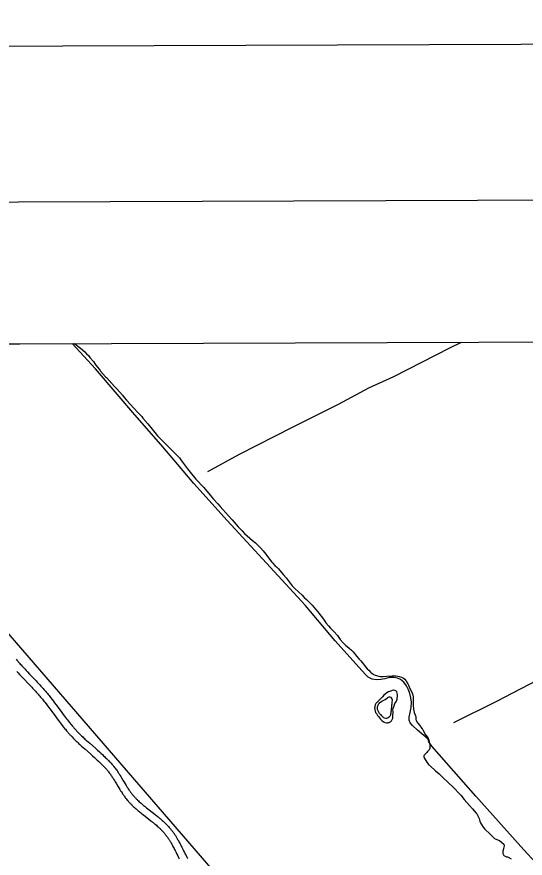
# Model space of a CAD drawing. Extents: x 3392644 to 3430565, y 576657 to 602123.
# Drawn here: x 3397444 to 3399479, y 598169 to 601540 of the extents above; entities that cross this region are included whole.
import ezdxf

# ---------------------------------------------------------------- set-up
doc = ezdxf.new("R2010")
doc.units = 0
for name, color, linetype in [('G-ANNO-NPLT', 7, 'Continuous'), ('V-ANNO-SYMB', 7, 'Continuous'), ('V-GRID-FRAM', 7, 'Continuous'), ('V-ROAD-CNTR', 7, 'Continuous'), ('V-SITE-VEGE', 7, 'Continuous'), ('V-TOPO-SHOR', 7, 'Continuous')]:
    doc.layers.add(name, color=color, linetype=linetype)

msp = doc.modelspace()

# ---------------------------------------------------------------- linework, layer by layer
at = {"layer": 'G-ANNO-NPLT'}
msp.add_lwpolyline([(3393314.9, 577240), (3429981.3, 577373.3), (3429893.5, 601539.8), (3393227, 601406.5)], close=True, dxfattribs=at)
at = {"layer": 'V-ANNO-SYMB'}
msp.add_lwpolyline([(3396062.7, 577875.1), (3429145.7, 577995.3), (3429062.4, 600911.8), (3395979.4, 600791.5), (3396062.7, 577875.1)], dxfattribs=at)
at = {"layer": 'V-GRID-FRAM'}
msp.add_lwpolyline([(3396720.3, 600227.7), (3428325.7, 600342.6), (3428399.7, 582159.3), (3396778.5, 582044.3), (3396720.3, 600227.7)], dxfattribs=at)
at = {"layer": 'V-ROAD-CNTR'}
for points in [[(3397442.3, 598966.2), (3397446.3, 598961.3), (3397449.2, 598957.6), (3397451.4, 598954.9), (3397454.8, 598950.8), (3397458.3, 598946.8), (3397461.1, 598943.6), (3397463.9, 598940.4), (3397466.7, 598937.3)], [(3397466.6, 598937.4), (3397472, 598931.5), (3397477.1, 598926), (3397481.8, 598920.8), (3397486.4, 598916), (3397494.9, 598907), (3397510.1, 598891.2), (3397521.5, 598879.3), (3397525.7, 598874.8), (3397529.5, 598870.8), (3397535.9, 598863.9), (3397540.8, 598858.6), (3397544.4, 598854.6), (3397549.8, 598848.6), (3397552.5, 598845.5), (3397555.1, 598842.4), (3397559, 598837.9), (3397562.8, 598833.4), (3397566.4, 598829.1), (3397569.8, 598824.9), (3397573.1, 598820.8), (3397576.3, 598816.8), (3397579.4, 598812.9), (3397585.2, 598805.4), (3397590.7, 598798.3), (3397595.7, 598791.6), (3397600.5, 598785.4), (3397609.2, 598773.6), (3397624.4, 598753.1), (3397630.2, 598745.5), (3397635.2, 598738.8), (3397639.5, 598733.1), (3397643.4, 598728), (3397646.8, 598723.6), (3397649.7, 598719.8), (3397655, 598713.2), (3397659, 598708.2), (3397661.9, 598704.6), (3397666.4, 598699.1), (3397671, 598693.7), (3397673.1, 598691.2), (3397675.2, 598688.8), (3397677.2, 598686.5), (3397679.3, 598684.2), (3397681.3, 598682), (3397683.3, 598679.8), (3397687.4, 598675.5), (3397691.3, 598671.4), (3397695.2, 598667.5), (3397699.1, 598663.7), (3397702.8, 598660), (3397706.5, 598656.5), (3397710.1, 598653.1), (3397713.6, 598649.9), (3397717, 598646.7), (3397723.7, 598640.6), (3397730, 598634.9), (3397736, 598629.6), (3397758.7, 598609.6), (3397767.2, 598602.1), (3397774.7, 598595.4), (3397781.2, 598589.5), (3397786.8, 598584.3), (3397791.7, 598579.7), (3397796, 598575.6), (3397799.8, 598572), (3397803, 598568.8), (3397805.8, 598566), (3397808.3, 598563.5), (3397812.5, 598559.2), (3397815.7, 598555.9), (3397818, 598553.4), (3397821.5, 598549.6), (3397825, 598545.7), (3397826.7, 598543.9), (3397828.3, 598542), (3397829.8, 598540.2), (3397831.3, 598538.3), (3397832.8, 598536.5), (3397835.6, 598533), (3397838.3, 598529.5), (3397840.8, 598526), (3397843.2, 598522.7), (3397845.5, 598519.4), (3397847.7, 598516.3), (3397849.7, 598513.2), (3397851.7, 598510.2)], [(3397444.4, 598917.3), (3397449.8, 598911.2), (3397455.1, 598905.6), (3397460, 598900.3), (3397464.6, 598895.4), (3397473.2, 598886.3), (3397488.4, 598870.5), (3397499.7, 598858.6), (3397503.9, 598854.2), (3397507.6, 598850.3), (3397513.9, 598843.5), (3397518.6, 598838.4), (3397522.1, 598834.5), (3397527.3, 598828.7), (3397529.9, 598825.8), (3397532.4, 598822.9), (3397536.1, 598818.5), (3397539.7, 598814.2), (3397543.2, 598810), (3397546.5, 598806), (3397549.7, 598802), (3397552.8, 598798.1), (3397555.8, 598794.4), (3397561.5, 598787), (3397566.8, 598780.1), (3397571.8, 598773.5), (3397576.5, 598767.4), (3397585.2, 598755.7), (3397600.4, 598735.2), (3397606.1, 598727.5), (3397611.2, 598720.8), (3397615.7, 598714.9), (3397619.6, 598709.7), (3397623.1, 598705.2), (3397626.1, 598701.3), (3397631.5, 598694.5), (3397635.6, 598689.4), (3397638.7, 598685.6), (3397643.4, 598679.9), (3397648.1, 598674.3), (3397650.4, 598671.6), (3397652.6, 598669.1), (3397654.8, 598666.5), (3397657, 598664.1), (3397659.2, 598661.7), (3397661.4, 598659.3), (3397665.7, 598654.8), (3397669.9, 598650.5), (3397674, 598646.3), (3397678, 598642.3), (3397681.9, 598638.5), (3397685.8, 598634.8), (3397689.5, 598631.3), (3397693.1, 598627.9), (3397696.7, 598624.6), (3397703.5, 598618.4), (3397710, 598612.6), (3397716.1, 598607.1), (3397738.8, 598587.1), (3397747.3, 598579.7), (3397754.6, 598573.1), (3397760.9, 598567.4), (3397766.4, 598562.3), (3397771.2, 598557.8), (3397775.3, 598553.9), (3397778.8, 598550.5), (3397781.9, 598547.5), (3397784.6, 598544.8), (3397786.9, 598542.5), (3397790.9, 598538.3), (3397793.9, 598535.2), (3397796.1, 598532.9), (3397799.4, 598529.3), (3397802.6, 598525.8), (3397804, 598524.1), (3397805.4, 598522.5), (3397806.8, 598520.9), (3397808.1, 598519.3), (3397809.4, 598517.8), (3397811.9, 598514.6), (3397814.3, 598511.4), (3397816.6, 598508.4), (3397818.7, 598505.3), (3397820.8, 598502.4), (3397822.8, 598499.4), (3397824.7, 598496.6), (3397826.6, 598493.7)], [(3397826.5, 598493.8), (3397828.3, 598491.1), (3397831.7, 598485.7), (3397834.9, 598480.6), (3397837.8, 598475.8), (3397843.4, 598466.6), (3397848.2, 598458.5), (3397852.5, 598451.4), (3397856.3, 598445.1), (3397859.7, 598439.6), (3397862.7, 598434.9), (3397865.4, 598430.7), (3397867.9, 598427.1), (3397870, 598423.9), (3397871.9, 598421.2), (3397873.6, 598418.8), (3397875.2, 598416.7), (3397877.8, 598413.1), (3397879.9, 598410.4), (3397881.5, 598408.3), (3397883.8, 598405.3), (3397886.3, 598402.4), (3397888.4, 598399.9), (3397890.4, 598397.6), (3397892.5, 598395.2), (3397894.5, 598393), (3397896.6, 598390.8), (3397898.6, 598388.7), (3397900.6, 598386.6), (3397902.6, 598384.6), (3397904.6, 598382.6), (3397906.6, 598380.7), (3397910.5, 598377), (3397914.3, 598373.4), (3397918.1, 598370), (3397921.7, 598366.8), (3397925.3, 598363.7), (3397928.8, 598360.8), (3397932.2, 598357.9), (3397935.5, 598355.2), (3397938.7, 598352.6), (3397944.9, 598347.6), (3397950.8, 598343), (3397972.7, 598325.9), (3397980.7, 598319.5), (3397984.2, 598316.7), (3397987.5, 598314.1), (3397990.5, 598311.7), (3397993.3, 598309.3), (3397995.9, 598307.2), (3397998.3, 598305.1), (3398002.8, 598301.2), (3398006.7, 598297.8), (3398010, 598294.8), (3398012.9, 598292.2), (3398015.4, 598289.8), (3398017.5, 598287.8), (3398019.4, 598286), (3398022.6, 598282.7), (3398024.9, 598280.3), (3398026.6, 598278.5), (3398029.2, 598275.7), (3398031.7, 598272.9), (3398033.9, 598270.4), (3398036, 598267.9), (3398038, 598265.4), (3398040, 598262.9), (3398041.9, 598260.4), (3398043.7, 598257.9), (3398045.5, 598255.5), (3398047.2, 598253.1), (3398048.9, 598250.6), (3398050.5, 598248.2), (3398052.1, 598245.9), (3398053.6, 598243.5), (3398055.1, 598241.1), (3398056.6, 598238.8), (3398058, 598236.5), (3398059.4, 598234.2), (3398062.1, 598229.7), (3398064.6, 598225.2), (3398067, 598220.8), (3398069.4, 598216.5), (3398071.6, 598212.3), (3398073.7, 598208.3), (3398075.8, 598204.3), (3398077.8, 598200.3)], [(3397851.7, 598510.1), (3397853.6, 598507.3), (3397857.2, 598501.6), (3397860.5, 598496.3), (3397863.5, 598491.3), (3397869.1, 598482), (3397873.9, 598473.9), (3397878.1, 598466.9), (3397881.8, 598460.9), (3397885.1, 598455.6), (3397888, 598451.1), (3397890.5, 598447.2), (3397892.7, 598443.8), (3397894.7, 598440.9), (3397896.5, 598438.4), (3397898, 598436.2), (3397899.4, 598434.4), (3397901.8, 598431.1), (3397903.6, 598428.7), (3397905, 598426.9), (3397907.1, 598424.2), (3397909.3, 598421.6), (3397911.1, 598419.5), (3397912.9, 598417.4), (3397914.8, 598415.3), (3397916.6, 598413.3), (3397918.4, 598411.4), (3397920.2, 598409.5), (3397922, 598407.6), (3397923.9, 598405.8), (3397925.6, 598404), (3397927.4, 598402.3), (3397931, 598398.8), (3397934.6, 598395.6), (3397938, 598392.4), (3397941.5, 598389.4), (3397944.8, 598386.5), (3397948.1, 598383.7), (3397951.3, 598381), (3397954.5, 598378.4), (3397957.6, 598375.9), (3397963.6, 598371.1), (3397969.3, 598366.5), (3397991.2, 598349.5), (3397999.4, 598343), (3398003, 598340.1), (3398006.4, 598337.4), (3398009.5, 598334.9), (3398012.4, 598332.4), (3398015.2, 598330.1), (3398017.8, 598328), (3398022.5, 598323.9), (3398026.7, 598320.2), (3398030.3, 598317), (3398033.4, 598314.1), (3398036.1, 598311.5), (3398038.4, 598309.3), (3398040.5, 598307.3), (3398044, 598303.7), (3398046.6, 598301), (3398048.6, 598299), (3398051.4, 598295.9), (3398054.2, 598292.7), (3398056.7, 598289.8), (3398059.1, 598287), (3398061.4, 598284.1), (3398063.7, 598281.3), (3398065.8, 598278.5), (3398067.9, 598275.8), (3398069.9, 598273), (3398071.8, 598270.3), (3398073.7, 598267.6), (3398075.5, 598264.9), (3398077.2, 598262.3), (3398078.9, 598259.7), (3398080.5, 598257.1), (3398082.1, 598254.6), (3398083.7, 598252.1), (3398085.2, 598249.6), (3398088, 598244.7), (3398090.8, 598239.9), (3398093.3, 598235.2), (3398095.8, 598230.7), (3398098.1, 598226.3), (3398100.4, 598222), (3398102.5, 598217.9), (3398104.5, 598213.9)], [(3398077.7, 598200.4), (3398081.6, 598192.7), (3398085.1, 598185.5), (3398088.5, 598178.7), (3398091.6, 598172.2), (3398094.6, 598166.2)], [(3398104.5, 598213.8), (3398108.4, 598206.1), (3398112, 598198.8), (3398115.4, 598191.9), (3398118.5, 598185.5), (3398121.5, 598179.5), (3398124.3, 598173.9), (3398126.9, 598168.6)]]:
    msp.add_lwpolyline(points, dxfattribs=at)
at = {"layer": 'V-SITE-VEGE'}
for p, q in [((3396720.3, 600227.7), (3397674, 600231.2)), ((3397674, 600231.2), (3397681.3, 600225.6)), ((3397681.3, 600225.6), (3397688.1, 600220.1)), ((3397688.1, 600220.1), (3397699, 600212.3)), ((3397699, 600212.3), (3397716.9, 600197.4)), ((3397716.9, 600197.4), (3397723.6, 600190.4)), ((3397723.6, 600190.4), (3397730.6, 600182.6)), ((3397730.6, 600182.6), (3397737.1, 600175)), ((3397737.1, 600175), (3397750.8, 600158.4)), ((3397750.8, 600158.4), (3397758.4, 600148.2)), ((3397758.4, 600148.2), (3397760.4, 600144.9)), ((3397760.4, 600144.9), (3397773.7, 600127.7)), ((3397773.7, 600127.7), (3397778.1, 600122.5)), ((3397778.1, 600122.5), (3397779.6, 600120.9)), ((3397779.6, 600120.9), (3397799.3, 600098.3)), ((3397799.3, 600098.3), (3397803.2, 600094.4)), ((3397803.2, 600094.4), (3397834.6, 600059)), ((3397834.6, 600059), (3397839.5, 600054.3)), ((3397839.5, 600054.3), (3397844.2, 600049.3)), ((3397844.2, 600049.3), (3397866.8, 600023.8)), ((3397866.8, 600023.8), (3397874.6, 600014.4)), ((3397874.6, 600014.4), (3397883.1, 600004.8)), ((3397883.1, 600004.8), (3397929.3, 599955.1)), ((3397929.3, 599955.1), (3397944.1, 599938.2)), ((3397944.1, 599938.2), (3397948.5, 599932.4)), ((3397948.5, 599932.4), (3397968.5, 599909.3)), ((3397968.5, 599909.3), (3397985.8, 599887.4)), ((3397985.8, 599887.4), (3398007.9, 599861.6)), ((3398007.9, 599861.6), (3398016.7, 599852)), ((3398016.7, 599852), (3398029.9, 599838.7)), ((3398029.9, 599838.7), (3398034.1, 599834.3)), ((3398034.1, 599834.3), (3398062.9, 599805.7)), ((3398062.9, 599805.7), (3398077.4, 599791.9)), ((3398077.4, 599791.9), (3398086.2, 599782.8)), ((3398086.2, 599782.8), (3398094.8, 599772.9)), ((3398094.8, 599772.9), (3398101, 599764.8)), ((3398101, 599764.8), (3398107.5, 599756)), ((3398107.5, 599756), (3398128, 599729.1)), ((3398128, 599729.1), (3398137.8, 599715.4)), ((3398137.8, 599715.4), (3398161.2, 599688)), ((3398161.2, 599688), (3398192.6, 599654.7)), ((3398192.6, 599654.7), (3398217.7, 599623.2)), ((3398217.7, 599623.2), (3398231.2, 599607.6)), ((3398231.2, 599607.6), (3398248.3, 599589.4)), ((3398248.3, 599589.4), (3398258.4, 599577.7)), ((3398258.4, 599577.7), (3398291.9, 599540.4)), ((3398291.9, 599540.4), (3398306.4, 599524.5)), ((3398306.4, 599524.5), (3398330.8, 599496.4)), ((3398330.8, 599496.4), (3398340.9, 599485.5)), ((3398340.9, 599485.5), (3398346.1, 599480.6)), ((3398346.1, 599480.6), (3398356.2, 599470.4)), ((3398356.2, 599470.4), (3398387.9, 599442.5)), ((3398387.9, 599442.5), (3398399.3, 599432.1)), ((3398399.3, 599432.1), (3398406.6, 599425.9)), ((3398406.6, 599425.9), (3398419.8, 599412.3)), ((3398419.8, 599412.3), (3398429.7, 599401.1)), ((3398429.7, 599401.1), (3398435.9, 599393.3)), ((3398435.9, 599393.3), (3398449.4, 599376.2)), ((3398449.4, 599376.2), (3398456.1, 599366.8)), ((3398456.1, 599366.8), (3398465.5, 599354.8)), ((3398465.5, 599354.8), (3398467.8, 599352.5)), ((3398467.8, 599352.5), (3398477.6, 599341.5)), ((3398477.6, 599341.5), (3398483.4, 599336.1)), ((3398483.4, 599336.1), (3398489.8, 599329.6)), ((3398489.8, 599329.6), (3398511.6, 599304.8)), ((3398511.6, 599304.8), (3398522, 599292.1)), ((3398522, 599292.1), (3398546.6, 599260.8)), ((3398546.6, 599260.8), (3398556.5, 599249.4)), ((3398556.5, 599249.4), (3398585.8, 599222.8)), ((3398585.8, 599222.8), (3398594.6, 599214.2)), ((3398594.6, 599214.2), (3398603.2, 599205.1)), ((3398603.2, 599205.1), (3398626, 599182.5)), ((3398626, 599182.5), (3398639.8, 599167.4)), ((3398639.8, 599167.4), (3398648.9, 599156.4)), ((3398648.9, 599156.4), (3398653.5, 599150.5)), ((3398653.5, 599150.5), (3398671.7, 599126.3)), ((3398671.7, 599126.3), (3398681.3, 599112.5)), ((3398681.3, 599112.5), (3398692.2, 599100)), ((3398692.2, 599100), (3398700.5, 599090.9)), ((3398700.5, 599090.9), (3398706.7, 599084.6)), ((3398706.7, 599084.6), (3398713.2, 599077.8)), ((3398713.2, 599077.8), (3398728, 599061.7)), ((3398728, 599061.7), (3398738.6, 599045.3)), ((3398738.6, 599045.3), (3398751, 599031.5)), ((3398751, 599031.5), (3398760.4, 599022.1)), ((3398760.4, 599022.1), (3398773.9, 599010.7)), ((3398773.9, 599010.7), (3398784.3, 599002.3)), ((3398784.3, 599002.3), (3398790.7, 598996.1)), ((3398790.7, 598996.1), (3398805.5, 598977.9)), ((3398805.5, 598977.9), (3398814.6, 598966.9)), ((3398814.6, 598966.9), (3398821.1, 598959.4)), ((3398821.1, 598959.4), (3398846.8, 598928.4)), ((3398846.8, 598928.4), (3398853.8, 598921.9)), ((3398853.8, 598921.9), (3398859.7, 598915.1)), ((3398859.7, 598915.1), (3398862.8, 598911.5)), ((3398862.8, 598911.5), (3398868.8, 598908.1)), ((3398868.8, 598908.1), (3398872.5, 598905.8)), ((3398872.5, 598905.8), (3398878.7, 598902.1)), ((3398878.7, 598902.1), (3398892.7, 598898.2)), ((3398892.7, 598898.2), (3398898.7, 598897.4)), ((3398898.7, 598897.4), (3398904.4, 598896.9)), ((3398904.4, 598896.9), (3398910.9, 598897.1)), ((3398910.9, 598897.1), (3398924.9, 598897.9)), ((3398924.9, 598897.9), (3398946.3, 598899.4)), ((3398946.3, 598899.4), (3398961.8, 598899.4)), ((3398961.8, 598899.4), (3398969.9, 598898.6)), ((3398969.9, 598898.6), (3398974.1, 598897.5)), ((3398974.1, 598897.5), (3398983.4, 598894.4)), ((3398983.4, 598894.4), (3398992.5, 598890)), ((3398992.5, 598890), (3398997.4, 598886.3)), ((3398997.4, 598886.3), (3399001.6, 598881.4)), ((3399001.6, 598881.4), (3399003.1, 598878.2)), ((3399003.1, 598878.2), (3399009.1, 598867.6)), ((3399009.1, 598867.6), (3399011.4, 598862.9)), ((3399011.4, 598862.9), (3399015.3, 598855.9)), ((3398925.1, 598832.1), (3398918.6, 598826.9)), ((3398932.1, 598835.2), (3398925.1, 598832.1)), ((3398937, 598837.6), (3398932.1, 598835.2)), ((3398947.2, 598841.4), (3398937, 598837.6)), ((3398951.4, 598842.5), (3398947.2, 598841.4)), ((3398954, 598841.9), (3398951.4, 598842.5)), ((3398961.2, 598839.9), (3398954, 598841.9)), ((3398963.3, 598838.6), (3398961.2, 598839.9)), ((3398965.1, 598836), (3398963.3, 598838.6)), ((3398968, 598825), (3398965.1, 598836)), ((3399015.3, 598855.9), (3399027.7, 598827.5)), ((3398890.5, 598798.1), (3398881.9, 598789.1)), ((3398893.1, 598800.7), (3398890.5, 598798.1)), ((3398894.6, 598802), (3398893.1, 598800.7)), ((3398908.4, 598816.3), (3398894.6, 598802)), ((3398913.4, 598822), (3398908.4, 598816.3)), ((3398918.6, 598826.9), (3398913.4, 598822)), ((3398958, 598788.7), (3398963.5, 598798.5)), ((3398963.5, 598798.5), (3398965.8, 598802.4)), ((3398965.8, 598802.4), (3398966.9, 598806.3)), ((3398966.9, 598806.3), (3398967.9, 598820.9)), ((3398967.9, 598820.9), (3398968, 598825)), ((3399027.7, 598827.5), (3399030.6, 598815.6)), ((3399030.6, 598815.6), (3399030.6, 598811.4)), ((3399030.6, 598811.4), (3399030.8, 598805.7)), ((3399030.8, 598805.7), (3399030.8, 598796.8)), ((3399030.8, 598796.8), (3399031.1, 598791.9)), ((3398876.9, 598774.2), (3398876.1, 598770.6)), ((3398876.1, 598770.6), (3398880, 598753.2)), ((3398877.9, 598778.4), (3398876.9, 598774.2)), ((3398878, 598780.5), (3398877.9, 598778.4)), ((3398878.7, 598783.6), (3398878, 598780.5)), ((3398881.9, 598789.1), (3398878.7, 598783.6)), ((3398949.9, 598764.2), (3398950.4, 598768.9)), ((3398950.4, 598756.2), (3398949.9, 598764.2)), ((3398950.4, 598768.9), (3398954.4, 598780.1)), ((3398954.4, 598780.1), (3398958, 598788.7)), ((3399031, 598784.1), (3399030.8, 598781.8)), ((3399030.8, 598781.8), (3399031.5, 598766.7)), ((3399031.1, 598791.9), (3399031, 598784.1)), ((3399031.5, 598766.7), (3399032.8, 598759.4)), ((3398880, 598753.2), (3398883.6, 598748.8)), ((3398883.6, 598748.8), (3398888.3, 598741.2)), ((3398888.3, 598741.2), (3398891.6, 598736.8)), ((3398891.6, 598736.8), (3398899.7, 598726.9)), ((3398944.1, 598719.3), (3398949.9, 598729.9)), ((3398949.9, 598739.6), (3398950.4, 598753.8)), ((3398949.9, 598729.9), (3398949.9, 598739.6)), ((3398950.4, 598753.8), (3398950.4, 598756.2)), ((3399032.8, 598759.4), (3399034.6, 598752.9)), ((3399034.6, 598752.9), (3399037.7, 598746.9)), ((3399037.7, 598746.9), (3399039, 598742.8)), ((3399039, 598742.8), (3399039.8, 598740.7)), ((3399039.8, 598740.7), (3399041.3, 598734.2)), ((3399041.3, 598734.2), (3399041.9, 598725.4)), ((3398899.7, 598726.9), (3398902.8, 598723.5)), ((3398902.8, 598723.5), (3398905.4, 598721.2)), ((3398905.4, 598721.2), (3398912.1, 598715.4)), ((3398912.1, 598715.4), (3398915.5, 598713.6)), ((3398915.5, 598713.6), (3398917.9, 598712.6)), ((3398917.9, 598712.6), (3398924.4, 598711.3)), ((3398924.4, 598711.3), (3398927.7, 598711.8)), ((3398927.7, 598711.8), (3398930.1, 598712.3)), ((3398930.1, 598712.3), (3398934.2, 598713.3)), ((3398934.2, 598713.3), (3398939.7, 598715.4)), ((3398939.7, 598715.4), (3398944.1, 598719.3)), ((3399041.9, 598725.4), (3399042.6, 598722.2)), ((3399042.6, 598722.2), (3399046, 598716)), ((3399046, 598716), (3399049.1, 598710.8)), ((3399049.1, 598710.8), (3399056.9, 598700.9)), ((3399056.9, 598700.9), (3399060, 598696.2)), ((3399060, 598696.2), (3399061.3, 598694.7)), ((3399061.3, 598694.7), (3399066.5, 598687.9)), ((3399066.5, 598687.9), (3399068.8, 598684.5)), ((3399068.8, 598684.5), (3399071.9, 598678.8)), ((3399071.9, 598678.8), (3399080.7, 598663.7)), ((3399080.7, 598663.7), (3399088.8, 598652.8)), ((3399088.8, 598652.8), (3399090.8, 598648.3)), ((3399090.8, 598648.3), (3399092.9, 598643.4)), ((3399092.9, 598643.4), (3399096.5, 598628.3)), ((3399096.5, 598628.3), (3399097, 598623.1)), ((3399085, 598593.2), (3399075.1, 598581.8)), ((3399087.6, 598596.1), (3399085, 598593.2)), ((3399094.9, 598603.1), (3399087.6, 598596.1)), ((3399096.2, 598605.7), (3399094.9, 598603.1)), ((3399097.5, 598609.6), (3399096.2, 598605.7)), ((3399097, 598623.1), (3399097.3, 598618.4)), ((3399097.3, 598618.4), (3399097.5, 598609.6)), ((3399073.8, 598580), (3399073, 598576.1)), ((3399073, 598576.1), (3399073.6, 598573.8)), ((3399073.6, 598573.8), (3399074.6, 598570.9)), ((3399075.1, 598581.8), (3399073.8, 598580)), ((3399074.6, 598570.9), (3399085, 598554.3)), ((3399085, 598554.3), (3399089.4, 598548)), ((3399089.4, 598548), (3399092.5, 598544.1)), ((3399092.5, 598544.1), (3399114.3, 598524.1)), ((3399114.3, 598524.1), (3399119.5, 598519.9)), ((3399119.5, 598519.9), (3399134.3, 598507.7)), ((3399134.3, 598507.7), (3399143.1, 598499.1)), ((3399143.1, 598499.1), (3399146.2, 598495.7)), ((3399146.2, 598495.7), (3399149.3, 598492.6)), ((3399149.3, 598492.6), (3399191.9, 598452.2)), ((3399191.9, 598452.2), (3399195.7, 598448)), ((3399195.7, 598448), (3399212.9, 598430.3)), ((3399212.9, 598430.3), (3399220.9, 598421.2)), ((3399220.9, 598421.2), (3399235.2, 598403.8)), ((3399235.2, 598403.8), (3399255.9, 598380.1)), ((3399255.9, 598380.1), (3399268.1, 598367.6)), ((3399268.1, 598367.6), (3399282.4, 598350.2)), ((3399282.4, 598350.2), (3399286.3, 598345)), ((3399286.3, 598345), (3399287.8, 598342.1)), ((3399287.8, 598342.1), (3399294.6, 598328.3)), ((3399294.6, 598328.3), (3399297.7, 598318.2)), ((3399297.7, 598318.2), (3399300.8, 598310.9)), ((3399300.8, 598310.9), (3399304.1, 598303.9)), ((3399304.1, 598303.9), (3399310.4, 598294)), ((3399310.4, 598294), (3399317.4, 598285.6)), ((3399317.4, 598285.6), (3399322, 598281.7)), ((3399322, 598281.7), (3399333.4, 598271.1)), ((3399333.4, 598271.1), (3399345.9, 598258.8)), ((3399345.9, 598258.8), (3399351.1, 598253.1)), ((3399351.1, 598253.1), (3399355.8, 598248.4)), ((3399355.8, 598248.4), (3399358.6, 598246.8)), ((3399358.6, 598246.8), (3399376, 598240.3)), ((3399376, 598240.3), (3399393.1, 598225.7)), ((3399393.1, 598225.7), (3399394.7, 598222.3)), ((3399394.7, 598222.3), (3399394.9, 598218.7)), ((3399390.5, 598201.8), (3399390, 598197.4)), ((3399390, 598197.4), (3399390, 598187.5)), ((3399392.1, 598208.3), (3399390.5, 598201.8)), ((3399394.9, 598218.7), (3399392.1, 598208.3)), ((3399390, 598187.5), (3399392, 598182.8)), ((3399392, 598182.8), (3399393.6, 598180.2)), ((3399393.6, 598180.2), (3399404.5, 598175.3)), ((3399404.5, 598175.3), (3399408.9, 598174.2)), ((3399408.9, 598174.2), (3399411, 598173.5)), ((3399411, 598173.5), (3399422.7, 598167.2))]:
    msp.add_line(p, q, dxfattribs=at)
at = {"layer": 'V-TOPO-SHOR'}
msp.add_line((3398414.8, 597906.3), (3396749.4, 599834.1), dxfattribs=at)
for points in [[(3399660.1, 598000.4), (3399473.4, 598202.4), (3399281.9, 598417.7), (3399105.6, 598618.3), (3399093.8, 598635), (3399090.3, 598644.8), (3399090.3, 598645.5), (3399048.5, 598681.9), (3399027.6, 598700.8), (3399018.6, 598711.9), (3399014.4, 598721.7), (3399014.4, 598733.6), (3399018.6, 598753.1), (3399022.9, 598772.6), (3399023.6, 598794.3), (3399021.5, 598811.7), (3399017.4, 598829.2), (3399011.8, 598843.1), (3399004.2, 598859.2), (3398993, 598874.6), (3398980.5, 598885.1), (3398967.9, 598890), (3398952.6, 598893.5), (3398934.4, 598892.8), (3398917.7, 598888), (3398900.9, 598884.5), (3398883.5, 598883.2), (3398866.7, 598886), (3398850.7, 598895.1), (3398840.3, 598904.9), (3398813.1, 598934.2), (3398719.1, 599039.8), (3398597.9, 599183), (3398443.3, 599351.5), (3398286.5, 599522.7), (3398152.8, 599670.9), (3398089.4, 599746.4), (3398021.2, 599826.8), (3397916.7, 599945.6), (3397758.6, 600129.4), (3397666.2, 600231.1)], [(3398208.8, 599718.7), (3398335.2, 599787.6), (3398548.3, 599896.1), (3398732, 599988.6), (3398853.5, 600054), (3398952.7, 600099.2), (3399177.6, 600213.2), (3399224.5, 600236.8)], [(3399193.9, 598712.6), (3399365, 598798.9), (3399527.1, 598883), (3399747.8, 598994.3), (3400011.1, 599126.4), (3400181.6, 599208.5), (3400230.4, 599232.1)], [(3398945.1, 598793.2), (3398945.6, 598789.7), (3398945.1, 598786.2), (3398944.6, 598782.9), (3398944.4, 598779.5), (3398943.9, 598775.5), (3398943.7, 598772.2), (3398943.2, 598767.6), (3398942.8, 598764.3), (3398942.3, 598759.9), (3398941.8, 598755), (3398941.1, 598749.9), (3398940.4, 598746.4), (3398939.7, 598742.9), (3398938.3, 598739.7), (3398936.4, 598736.4), (3398934.3, 598734.1), (3398931.3, 598731.8), (3398927.8, 598729.9), (3398924.5, 598729), (3398921.1, 598728.8), (3398916.6, 598730), (3398913.9, 598731.4), (3398910.8, 598733.7), (3398908, 598736.7), (3398905.3, 598739.3), (3398902, 598743), (3398899.9, 598745.3), (3398896.4, 598749.5), (3398893, 598754), (3398890.4, 598759.5), (3398888.6, 598764.7), (3398887.9, 598769.1), (3398887.9, 598772.3), (3398888.3, 598775.8), (3398889, 598779.1), (3398890.2, 598782.8), (3398892.1, 598786.5), (3398894.4, 598789.1), (3398897.7, 598792.6), (3398900.5, 598794.2), (3398905.8, 598798.1), (3398911.2, 598801.4), (3398916.5, 598803.9), (3398919.1, 598805.6), (3398924, 598808.8), (3398927.5, 598811.3), (3398931.2, 598813.9), (3398934.5, 598815.3), (3398937.5, 598815.8), (3398941.2, 598813.9), (3398943.3, 598811.3), (3398945.2, 598807.1), (3398946.8, 598803.6), (3398945.1, 598793.2)]]:
    msp.add_lwpolyline(points, dxfattribs=at)

doc.saveas('drawing.dxf')
